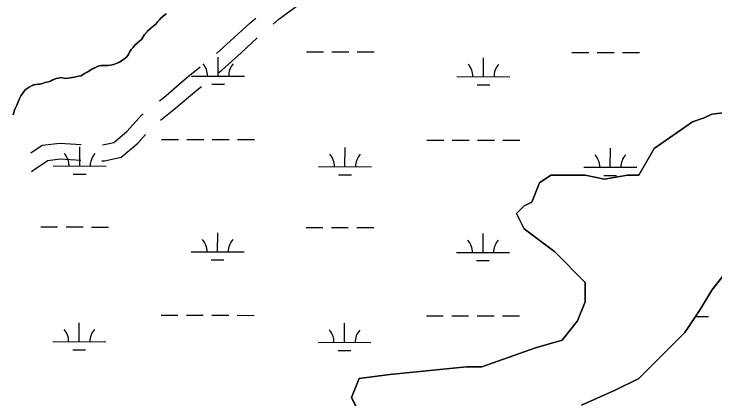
# Model space of a CAD drawing. Extents: x 3177385 to 3215275, y 903885 to 929304.
# Drawn here: x 3187876 to 3189202, y 923760 to 924489 of the extents above; entities that cross this region are included whole.
import ezdxf

# ---------------------------------------------------------------- set-up
doc = ezdxf.new("R2010")
doc.units = 0
for name, color, linetype in [('V-ROAD-CNTR', 7, 'Continuous'), ('V-SITE-VEGE', 7, 'Continuous'), ('V-TOPO-SHOR', 7, 'Continuous'), ('V-WETL-SWMP', 7, 'Continuous')]:
    doc.layers.add(name, color=color, linetype=linetype)

msp = doc.modelspace()

# ---------------------------------------------------------------- linework, layer by layer
at = {"layer": 'V-ROAD-CNTR'}
for points in [[(3188366.2, 924470.1), (3188377, 924479.3), (3188431.3, 924519.4), (3188445.2, 924531.4)], [(3188259.3, 924414.3), (3188285.3, 924437.7), (3188322.4, 924472), (3188333.4, 924481.4)], [(3188261.8, 924376.9), (3188269.4, 924383), (3188305.6, 924415.6), (3188336.1, 924443.8)], [(3188151.5, 924325), (3188159.4, 924331.2), (3188202.7, 924368.3), (3188228.5, 924388.8)], [(3188153.5, 924288.2), (3188178.5, 924308.1), (3188221.8, 924345.1), (3188230.5, 924352)], [(3188043.2, 924241.2), (3188044.1, 924241.1), (3188065.1, 924245.7), (3188089.7, 924266.4), (3188118.7, 924298.9), (3188120.2, 924300.1)], [(3188042.4, 924211.2), (3188047, 924211.1), (3188078.8, 924218), (3188110.6, 924244.8), (3188124.8, 924260.7)], [(3187907.8, 924226.4), (3187929.4, 924240.5), (3187962.5, 924244.8), (3188003.2, 924242.2)], [(3187908.9, 924190.9), (3187916.2, 924196.1), (3187940, 924211.6), (3187963.5, 924214.7), (3188002.4, 924212.2)]]:
    msp.add_lwpolyline(points, dxfattribs=at)
at = {"layer": 'V-SITE-VEGE'}
for p, q in [((3188153.5, 924480.5), (3188151.4, 924477.8)), ((3188158.3, 924485.1), (3188153.5, 924480.5)), ((3188164, 924489.1), (3188158.3, 924485.1)), ((3188138.8, 924465.7), (3188130.1, 924457.8)), ((3188141.8, 924467.8), (3188138.8, 924465.7)), ((3188144.2, 924469.9), (3188141.8, 924467.8)), ((3188148.4, 924475.1), (3188144.2, 924469.9)), ((3188151.4, 924477.8), (3188148.4, 924475.1)), ((3188130.1, 924457.8), (3188123.2, 924450.2)), ((3188117.2, 924440.8), (3188114.2, 924438.4)), ((3188123.2, 924450.2), (3188117.2, 924440.8)), ((3188101.2, 924425.9), (3188097.6, 924421.7)), ((3188104.8, 924429.9), (3188101.2, 924425.9)), ((3188110, 924434.7), (3188104.8, 924429.9)), ((3188114.2, 924438.4), (3188110, 924434.7)), ((3188092.6, 924412.6), (3188089.3, 924408)), ((3188094.7, 924417.1), (3188092.6, 924412.6)), ((3188097.6, 924421.7), (3188094.7, 924417.1)), ((3188078.4, 924399.5), (3188075.4, 924397.7)), ((3188083, 924402.9), (3188078.4, 924399.5)), ((3188086.6, 924405.3), (3188083, 924402.9)), ((3188089.3, 924408), (3188086.6, 924405.3)), ((3188032.6, 924389.3), (3188023.6, 924384.4)), ((3188037.4, 924390.8), (3188032.6, 924389.3)), ((3188041.7, 924391.8), (3188037.4, 924390.8)), ((3188058.9, 924391.9), (3188041.7, 924391.8)), ((3188064, 924393.4), (3188058.9, 924391.9)), ((3188071.5, 924395.9), (3188064, 924393.4)), ((3188075.4, 924397.7), (3188071.5, 924395.9)), ((3188003.1, 924372.2), (3187998.9, 924371.3)), ((3188009.4, 924376.2), (3188003.1, 924372.2)), ((3188019.7, 924382), (3188009.4, 924376.2)), ((3188023.6, 924384.4), (3188019.7, 924382)), ((3187935.3, 924359.2), (3187931.6, 924358.3)), ((3187941.6, 924360.4), (3187935.3, 924359.2)), ((3187945.2, 924361.9), (3187941.6, 924360.4)), ((3187948.5, 924364.1), (3187945.2, 924361.9)), ((3187956.1, 924367.1), (3187948.5, 924364.1)), ((3187960, 924367.8), (3187956.1, 924367.1)), ((3187963.3, 924368.7), (3187960, 924367.8)), ((3187966.9, 924368.4), (3187963.3, 924368.7)), ((3187973.9, 924367.2), (3187966.9, 924368.4)), ((3187977.5, 924367.3), (3187973.9, 924367.2)), ((3187982.6, 924368.2), (3187977.5, 924367.3)), ((3187990.5, 924369.4), (3187982.6, 924368.2)), ((3187995.3, 924370.7), (3187990.5, 924369.4)), ((3187998.9, 924371.3), (3187995.3, 924370.7)), ((3187900.9, 924347.8), (3187897, 924345.4)), ((3187904.5, 924350.3), (3187900.9, 924347.8)), ((3187909, 924353), (3187904.5, 924350.3)), ((3187911.1, 924353.9), (3187909, 924353)), ((3187912.9, 924355.1), (3187911.1, 924353.9)), ((3187918.1, 924355.5), (3187912.9, 924355.1)), ((3187922.3, 924356.1), (3187918.1, 924355.5)), ((3187925.3, 924356.1), (3187922.3, 924356.1)), ((3187931.6, 924358.3), (3187925.3, 924356.1)), ((3187888.9, 924334.2), (3187887.4, 924330.5)), ((3187890.7, 924336.9), (3187888.9, 924334.2)), ((3187897, 924345.4), (3187890.7, 924336.9)), ((3187883.8, 924322.7), (3187881.5, 924316.3)), ((3187887.4, 924330.5), (3187883.8, 924322.7)), ((3187877.3, 924307.2), (3187874.3, 924298.2)), ((3187879.1, 924311.5), (3187877.3, 924307.2)), ((3187881.5, 924316.3), (3187879.1, 924311.5)), ((3189196, 924299.7), (3189261.3, 924307)), ((3189181.6, 924292.5), (3189196, 924299.7)), ((3189087.3, 924234.4), (3189159.8, 924285.2)), ((3189159.8, 924285.2), (3189181.6, 924292.5)), ((3189058.3, 924183.7), (3189087.3, 924234.4)), ((3188869.9, 924169.2), (3188891.6, 924183.7)), ((3188891.6, 924183.7), (3188956.8, 924183.7)), ((3188956.8, 924183.7), (3188993.1, 924176.4)), ((3188993.1, 924176.4), (3189036.6, 924183.7)), ((3189036.6, 924183.7), (3189058.3, 924183.7)), ((3188855.4, 924132.9), (3188869.9, 924169.2)), ((3188826.4, 924111.2), (3188840.9, 924125.7)), ((3188840.9, 924125.7), (3188855.4, 924132.9)), ((3188840.9, 924082.1), (3188826.4, 924111.2)), ((3188898.9, 924038.6), (3188840.9, 924082.1)), ((3188956.8, 923980.6), (3188898.9, 924038.6)), ((3189246.8, 924031.4), (3189196, 923966.1)), ((3188956.8, 923944.3), (3188956.8, 923980.6)), ((3189196, 923966.1), (3189174.3, 923929.8)), ((3188942.3, 923908.1), (3188956.8, 923944.3)), ((3189174.3, 923929.8), (3189145.3, 923886.3)), ((3188913.3, 923871.8), (3188942.3, 923908.1)), ((3189145.3, 923886.3), (3189058.3, 923799.3)), ((3188862.6, 923857.3), (3188913.3, 923871.8)), ((3188761.1, 923821), (3188862.6, 923857.3)), ((3188587.2, 923806.5), (3188732.1, 923821)), ((3188732.1, 923821), (3188761.1, 923821)), ((3188529.2, 923799.3), (3188587.2, 923806.5)), ((3188514.7, 923763), (3188529.2, 923799.3)), ((3189058.3, 923799.3), (3189014.8, 923777.5)), ((3189014.8, 923777.5), (3188949.6, 923748.5)), ((3188536.4, 923719.5), (3188514.7, 923763))]:
    msp.add_line(p, q, dxfattribs=at)
at = {"layer": 'V-TOPO-SHOR'}
msp.add_lwpolyline([(3187874.3, 924298.2), (3187877.3, 924307.2), (3187879.1, 924311.5), (3187881.5, 924316.3), (3187883.8, 924322.7), (3187885.6, 924326.6), (3187887.4, 924330.5), (3187888.9, 924334.2), (3187890.7, 924336.9), (3187894, 924341.4), (3187897, 924345.4), (3187900.9, 924347.8), (3187904.5, 924350.3), (3187909, 924353), (3187911.1, 924353.9), (3187912.9, 924355.1), (3187918.1, 924355.5), (3187922.3, 924356.1), (3187925.3, 924356.1), (3187931.6, 924358.3), (3187935.3, 924359.2), (3187938.3, 924359.8), (3187941.6, 924360.4), (3187945.2, 924362), (3187948.5, 924364.1), (3187953, 924365.9), (3187956.1, 924367.1), (3187960, 924367.8), (3187963.3, 924368.7), (3187966.9, 924368.4), (3187973.9, 924367.2), (3187977.5, 924367.3), (3187982.6, 924368.2), (3187986.5, 924368.8), (3187990.5, 924369.4), (3187995.3, 924370.7), (3187998.9, 924371.3), (3188003.1, 924372.2), (3188006.4, 924374.4), (3188009.4, 924376.2), (3188014.3, 924378.9), (3188019.7, 924382), (3188023.6, 924384.4), (3188026.3, 924385.9), (3188029.3, 924387.5), (3188032.6, 924389.3), (3188037.4, 924390.8), (3188041.7, 924391.8), (3188044.7, 924391.8), (3188048.3, 924391.8), (3188053.4, 924391.8), (3188058.9, 924391.9), (3188064, 924393.4), (3188071.5, 924395.9), (3188075.4, 924397.7), (3188078.4, 924399.5), (3188083, 924402.9), (3188086.6, 924405.3), (3188089.3, 924408), (3188092.6, 924412.6), (3188094.7, 924417.1), (3188097.6, 924421.7), (3188101.2, 924425.9), (3188104.8, 924429.9), (3188110, 924434.7), (3188114.2, 924438.4), (3188117.2, 924440.8), (3188123.2, 924450.2), (3188126.8, 924454.1), (3188130.1, 924457.8), (3188138.8, 924465.7), (3188141.8, 924467.8), (3188144.2, 924469.9), (3188148.4, 924475.1), (3188151.4, 924477.8), (3188153.5, 924480.5), (3188158.3, 924485.1), (3188161.3, 924487.2), (3188164, 924489.1), (3188164.3, 924489.4)], dxfattribs=at)
at = {"layer": 'V-WETL-SWMP'}
for p, q in [((3188429.3, 924417.6), (3188461.3, 924417.5)), ((3188477.3, 924417.4), (3188509.3, 924417.4)), ((3188525.3, 924417.3), (3188557.3, 924417.3)), ((3188931.2, 924416.4), (3188963.2, 924416.3)), ((3188979.2, 924416.3), (3189011.2, 924416.2)), ((3189027.2, 924416.2), (3189059.2, 924416.1)), ((3188262.1, 924371.5), (3188262.2, 924407.5)), ((3188764, 924370.3), (3188764.1, 924406.3)), ((3188212.1, 924371.6), (3188312.1, 924371.4)), ((3188714, 924370.5), (3188814, 924370.2)), ((3188250.1, 924356.1), (3188274.1, 924356.1)), ((3188752, 924354.9), (3188776, 924354.9)), ((3188155, 924251.7), (3188187, 924251.6)), ((3188203, 924251.6), (3188235, 924251.5)), ((3188251, 924251.5), (3188283, 924251.4)), ((3188299, 924251.4), (3188331, 924251.3)), ((3188656.9, 924250.5), (3188688.9, 924250.5)), ((3188704.9, 924250.4), (3188736.9, 924250.3)), ((3188752.9, 924250.3), (3188784.9, 924250.2)), ((3188800.9, 924250.2), (3188832.9, 924250.1)), ((3188000.3, 924201.3), (3188000.4, 924237.3)), ((3188502.2, 924200.1), (3188502.3, 924236.1)), ((3189004.1, 924199), (3189004.2, 924235)), ((3187950.3, 924201.4), (3188050.3, 924201.2)), ((3188452.2, 924200.3), (3188552.2, 924200)), ((3188954.1, 924199.1), (3189054.1, 924198.9)), ((3187988.3, 924185.9), (3188012.3, 924185.9)), ((3188490.2, 924184.7), (3188514.2, 924184.7)), ((3188992.1, 924183.6), (3189016.1, 924183.5)), ((3187926.6, 924086.1), (3187958.6, 924086)), ((3187974.6, 924085.9), (3188006.6, 924085.9)), ((3188022.6, 924085.8), (3188054.6, 924085.8)), ((3188428.5, 924084.9), (3188460.5, 924084.8)), ((3188476.5, 924084.8), (3188508.5, 924084.7)), ((3188524.5, 924084.7), (3188556.5, 924084.6)), ((3188261.3, 924038.8), (3188261.4, 924074.8)), ((3188763.3, 924037.7), (3188763.3, 924073.7)), ((3188211.3, 924039), (3188311.3, 924038.7)), ((3188713.3, 924037.8), (3188813.3, 924037.6)), ((3188249.3, 924023.4), (3188273.3, 924023.4)), ((3188751.2, 924022.3), (3188775.2, 924022.2)), ((3188154.2, 923919), (3188186.2, 923918.9)), ((3188202.2, 923918.9), (3188234.2, 923918.8)), ((3188250.2, 923918.8), (3188282.2, 923918.7)), ((3188298.2, 923918.7), (3188330.2, 923918.6)), ((3188656.1, 923917.9), (3188688.1, 923917.8)), ((3188704.1, 923917.7), (3188736.1, 923917.7)), ((3188752.1, 923917.6), (3188784.1, 923917.6)), ((3188800.1, 923917.5), (3188832.1, 923917.4)), ((3189165.5, 923916.7), (3189190, 923916.6)), ((3187999.5, 923868.6), (3187999.6, 923904.6)), ((3188501.4, 923867.5), (3188501.5, 923903.5)), ((3187949.5, 923868.8), (3188049.5, 923868.5)), ((3188451.4, 923867.6), (3188551.4, 923867.4)), ((3187987.5, 923853.2), (3188011.5, 923853.2)), ((3188489.4, 923852.1), (3188513.4, 923852))]:
    msp.add_line(p, q, dxfattribs=at)
for points in [[(3187874.3, 924298.2), (3187877.3, 924307.2), (3187879.1, 924311.5), (3187881.5, 924316.3), (3187883.8, 924322.7), (3187887.4, 924330.5), (3187888.9, 924334.2), (3187890.7, 924336.9), (3187894, 924341.4), (3187897, 924345.4), (3187900.9, 924347.8), (3187904.5, 924350.3), (3187909, 924353), (3187911.1, 924353.9), (3187912.9, 924355.1), (3187918.1, 924355.5), (3187922.3, 924356.1), (3187925.3, 924356.1), (3187931.6, 924358.3), (3187935.3, 924359.2), (3187938.3, 924359.8), (3187941.6, 924360.4), (3187945.2, 924361.9), (3187948.5, 924364.1), (3187956.1, 924367.1), (3187960, 924367.8), (3187963.3, 924368.7), (3187966.9, 924368.4), (3187973.9, 924367.2), (3187977.5, 924367.3), (3187982.6, 924368.2), (3187990.5, 924369.4), (3187995.3, 924370.7), (3187998.9, 924371.3), (3188003.1, 924372.2), (3188006.4, 924374.4), (3188009.4, 924376.2), (3188014.3, 924378.9), (3188019.7, 924382), (3188023.6, 924384.4), (3188026.3, 924385.9), (3188029.3, 924387.5), (3188032.6, 924389.3), (3188037.4, 924390.8), (3188041.7, 924391.8), (3188058.9, 924391.9), (3188064, 924393.4), (3188071.5, 924395.9), (3188075.4, 924397.7), (3188078.4, 924399.5), (3188083, 924402.9), (3188086.6, 924405.3), (3188089.3, 924408), (3188092.6, 924412.6), (3188094.7, 924417.1), (3188097.6, 924421.7), (3188101.2, 924425.9), (3188104.8, 924429.9), (3188110, 924434.7), (3188114.2, 924438.4), (3188117.2, 924440.8), (3188123.2, 924450.2), (3188126.8, 924454.1), (3188130.1, 924457.8), (3188138.8, 924465.7), (3188141.8, 924467.8), (3188144.2, 924469.9), (3188148.4, 924475.1), (3188151.4, 924477.8), (3188153.5, 924480.5), (3188158.3, 924485.1), (3188161.3, 924487.2), (3188164, 924489.1), (3188164.3, 924489.4)], [(3189261.3, 924307), (3189196, 924299.7), (3189181.6, 924292.5), (3189159.8, 924285.2), (3189087.3, 924234.4), (3189058.3, 924183.7), (3189036.6, 924183.7), (3188993.1, 924176.4), (3188956.8, 924183.7), (3188891.6, 924183.7), (3188869.9, 924169.2), (3188855.4, 924132.9), (3188840.9, 924125.7), (3188826.4, 924111.2), (3188840.9, 924082.1), (3188898.9, 924038.6), (3188956.8, 923980.6), (3188956.8, 923944.3), (3188942.3, 923908.1), (3188913.3, 923871.8), (3188862.6, 923857.3), (3188761.1, 923821), (3188732.1, 923821), (3188587.2, 923806.5), (3188529.2, 923799.3), (3188514.7, 923763), (3188536.4, 923719.5)], [(3188949.6, 923748.5), (3189014.8, 923777.5), (3189058.3, 923799.3), (3189145.3, 923886.3), (3189174.3, 923929.8), (3189196, 923966.1), (3189246.8, 924031.4)]]:
    msp.add_lwpolyline(points, dxfattribs=at)
for centre, start, end in [((3188206.9, 924372.1), 359.0948, 40.6385), ((3188317.4, 924371.9), 139.0948, 180.6385), ((3188708.8, 924371), 359.0948, 40.6385), ((3188819.3, 924370.7), 139.0948, 180.6385), ((3187945, 924201.9), 359.0948, 40.6385), ((3188055.5, 924201.7), 139.0948, 180.6385), ((3188447, 924200.7), 359.0948, 40.6385), ((3188557.4, 924200.5), 139.0948, 180.6385), ((3188948.9, 924199.6), 359.0948, 40.6385), ((3189059.3, 924199.3), 139.0948, 180.6385), ((3188206.1, 924039.4), 359.0948, 40.6385), ((3188316.6, 924039.2), 139.0948, 180.6385), ((3188708, 924038.3), 359.0948, 40.6385), ((3188818.5, 924038), 139.0948, 180.6385), ((3187944.3, 923869.2), 359.0948, 40.6385), ((3188054.8, 923869), 139.0948, 180.6385), ((3188446.2, 923868.1), 359.0948, 40.6385), ((3188556.7, 923867.8), 139.0948, 180.6385)]:
    msp.add_arc(centre, 35.2, start, end, dxfattribs=at)

doc.saveas('drawing.dxf')
